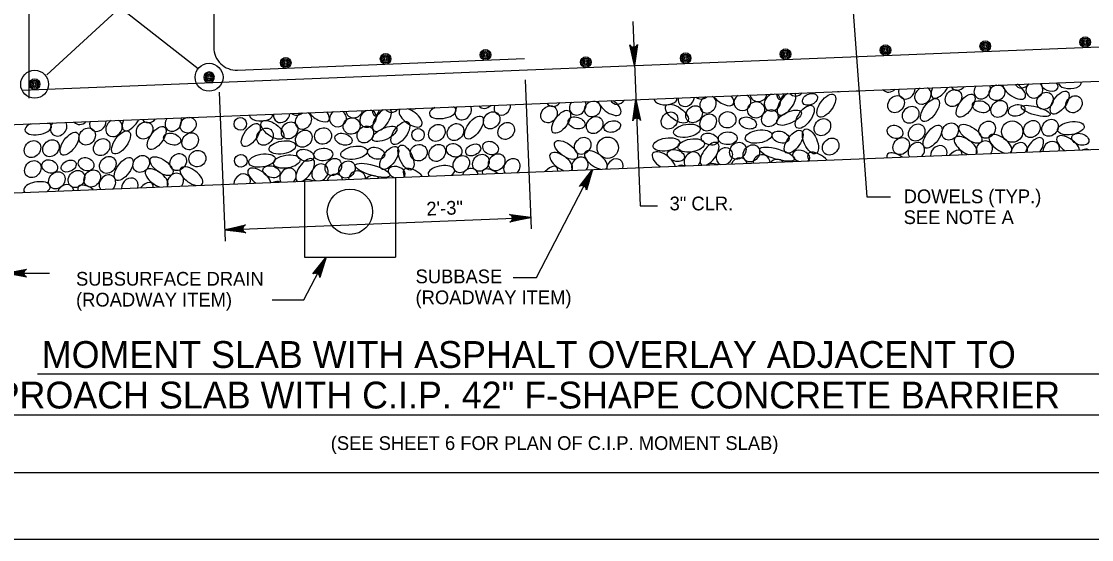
# Model space of a CAD drawing. Extents: x 638167 to 640248, y 296544 to 298920.
# Drawn here: x 638286.7 to 638526.2, y 296544.5 to 296660.3 of the extents above; entities that cross this region are included whole.
import ezdxf

# ---------------------------------------------------------------- set-up
doc = ezdxf.new("R2010")
doc.units = 0
for name, color, linetype in [('1', 7, 'Continuous'), ('50', 7, 'Continuous'), ('PLT-BNDY', 7, 'Continuous')]:
    doc.layers.add(name, color=color, linetype=linetype)

# ---------------------------------------------------------------- blocks, each defined once
blk = doc.blocks.new('BAR')
at = {"layer": '50'}
for radius in [2, 1.5, 1, 0.5]:
    blk.add_circle((0, 0), radius, dxfattribs=at)

msp = doc.modelspace()

# ---------------------------------------------------------------- linework, layer by layer
at = {"layer": '1'}
for p, q in [((638288.43, 296643.17), (638288.43, 296723.64)), ((638329.71, 296697.09), (638329.71, 296654.54)), ((638308.75, 296663.48), (638292.33, 296648.42)), ((638308.75, 296663.48), (638326.21, 296649.79)), ((638472.79, 296662.41), (638475.9, 296621.15)), ((638423.5, 296660.33), (638425.15, 296619.12)), ((638286.81, 296644.99), (638574.87, 296656.52)), ((638334.99, 296649.46), (638399.24, 296652.03)), ((638283.35, 296637.23), (638629.11, 296651.06)), ((638399.43, 296647.26), (638400.77, 296613.97)), ((638330.91, 296644.52), (638332.24, 296611.23)), ((638268.72, 296621.39), (638629.72, 296635.83)), ((638401.94, 296603.1), (638414.52, 296627.22)), ((638350.03, 296624.64), (638350.03, 296607.62)), ((638370.36, 296625.46), (638370.36, 296607.62)), ((638475.9, 296621.15), (638481.19, 296621.15)), ((638425.15, 296619.12), (638429.06, 296619.12)), ((638332.14, 296613.77), (638400.66, 296616.51)), ((638349.87, 296598.06), (638354.85, 296607.62)), ((638350.03, 296607.62), (638370.36, 296607.62)), ((638258.96, 296604.06), (638292.94, 296604.06)), ((638396.75, 296603.1), (638401.94, 296603.1)), ((638342.82, 296598.06), (638349.87, 296598.06)), ((638290.29, 296581.53), (638553.61, 296581.53)), ((638240.28, 296572.39), (638605.1, 296572.39)), ((638205.78, 296559.48), (638991.78, 296559.48))]:
    msp.add_line(p, q, dxfattribs=at)
for points in [[(638423.89, 296650.48), (638422.82, 296655.14), (638422.96, 296654.96), (638423.09, 296654.78), (638423.25, 296654.7), (638423.41, 296654.61), (638423.57, 296654.59), (638423.73, 296654.57), (638423.88, 296654.6), (638424.04, 296654.64), (638424.19, 296654.73), (638424.35, 296654.83), (638424.47, 296655.02), (638424.58, 296655.21), (638423.89, 296650.48), (638424.47, 296655.02), (638424.35, 296654.83), (638423.89, 296650.48), (638424.19, 296654.73), (638424.04, 296654.64), (638423.89, 296650.48), (638423.88, 296654.6), (638423.73, 296654.57), (638423.89, 296650.48), (638423.57, 296654.59), (638423.41, 296654.61), (638423.89, 296650.48), (638423.25, 296654.7), (638423.09, 296654.78), (638423.89, 296650.48), (638422.96, 296654.96)], [(638424.2, 296642.86), (638425.26, 296638.2), (638425.13, 296638.38), (638425, 296638.56), (638424.84, 296638.64), (638424.68, 296638.73), (638424.52, 296638.75), (638424.36, 296638.77), (638424.2, 296638.74), (638424.05, 296638.7), (638423.89, 296638.61), (638423.74, 296638.51), (638423.62, 296638.32), (638423.5, 296638.13), (638424.2, 296642.86), (638423.62, 296638.32), (638423.74, 296638.51), (638424.2, 296642.86), (638423.89, 296638.61), (638424.05, 296638.7), (638424.2, 296642.86), (638424.2, 296638.74), (638424.36, 296638.77), (638424.2, 296642.86), (638424.52, 296638.75), (638424.68, 296638.73), (638424.2, 296642.86), (638424.84, 296638.64), (638425, 296638.56), (638424.2, 296642.86), (638425.13, 296638.38)], [(638414.52, 296627.22), (638413.13, 296622.65), (638413.1, 296622.87), (638413.07, 296623.09), (638412.98, 296623.24), (638412.88, 296623.4), (638412.75, 296623.5), (638412.63, 296623.59), (638412.47, 296623.64), (638412.32, 296623.69), (638412.14, 296623.68), (638411.96, 296623.67), (638411.76, 296623.57), (638411.57, 296623.47), (638414.52, 296627.22), (638411.76, 296623.57), (638411.96, 296623.67), (638414.52, 296627.22), (638412.14, 296623.68), (638412.32, 296623.69), (638414.52, 296627.22), (638412.47, 296623.64), (638412.63, 296623.59), (638414.52, 296627.22), (638412.75, 296623.5), (638412.88, 296623.4), (638414.52, 296627.22), (638412.98, 296623.24), (638413.07, 296623.09), (638414.52, 296627.22), (638413.1, 296622.87)], [(638400.66, 296616.51), (638396.01, 296615.44), (638396.18, 296615.57), (638396.36, 296615.71), (638396.44, 296615.87), (638396.53, 296616.03), (638396.55, 296616.19), (638396.57, 296616.35), (638396.54, 296616.5), (638396.51, 296616.66), (638396.41, 296616.81), (638396.31, 296616.97), (638396.12, 296617.08), (638395.94, 296617.2), (638400.66, 296616.51), (638396.12, 296617.08), (638396.31, 296616.97), (638400.66, 296616.51), (638396.41, 296616.81), (638396.51, 296616.66), (638400.66, 296616.51), (638396.54, 296616.5), (638396.57, 296616.35), (638400.66, 296616.51), (638396.55, 296616.19), (638396.53, 296616.03), (638400.66, 296616.51), (638396.44, 296615.87), (638396.36, 296615.71), (638400.66, 296616.51), (638396.18, 296615.57)], [(638332.14, 296613.77), (638336.8, 296614.84), (638336.62, 296614.7), (638336.45, 296614.57), (638336.36, 296614.41), (638336.27, 296614.25), (638336.25, 296614.09), (638336.23, 296613.93), (638336.26, 296613.78), (638336.3, 296613.62), (638336.4, 296613.47), (638336.5, 296613.31), (638336.68, 296613.19), (638336.87, 296613.08), (638332.14, 296613.77), (638336.68, 296613.19), (638336.5, 296613.31), (638332.14, 296613.77), (638336.4, 296613.47), (638336.3, 296613.62), (638332.14, 296613.77), (638336.26, 296613.78), (638336.23, 296613.93), (638332.14, 296613.77), (638336.25, 296614.09), (638336.27, 296614.25), (638332.14, 296613.77), (638336.36, 296614.41), (638336.45, 296614.57), (638332.14, 296613.77), (638336.62, 296614.7)], [(638354.85, 296607.62), (638353.46, 296603.05), (638353.43, 296603.27), (638353.41, 296603.49), (638353.31, 296603.64), (638353.21, 296603.8), (638353.09, 296603.9), (638352.96, 296603.99), (638352.81, 296604.04), (638352.65, 296604.09), (638352.47, 296604.08), (638352.29, 296604.07), (638352.09, 296603.97), (638351.9, 296603.87), (638354.85, 296607.62), (638352.09, 296603.97), (638352.29, 296604.07), (638354.85, 296607.62), (638352.47, 296604.08), (638352.65, 296604.09), (638354.85, 296607.62), (638352.81, 296604.04), (638352.96, 296603.99), (638354.85, 296607.62), (638353.09, 296603.9), (638353.21, 296603.8), (638354.85, 296607.62), (638353.31, 296603.64), (638353.41, 296603.49), (638354.85, 296607.62), (638353.43, 296603.27)], [(638283.11, 296604.06), (638287.81, 296604.94), (638287.63, 296604.81), (638287.45, 296604.69), (638287.36, 296604.53), (638287.26, 296604.37), (638287.24, 296604.22), (638287.21, 296604.06), (638287.24, 296603.9), (638287.26, 296603.74), (638287.36, 296603.59), (638287.45, 296603.43), (638287.63, 296603.3), (638287.81, 296603.18), (638283.11, 296604.06), (638287.63, 296603.3), (638287.45, 296603.43), (638283.11, 296604.06), (638287.36, 296603.59), (638287.26, 296603.74), (638283.11, 296604.06), (638287.24, 296603.9), (638287.21, 296604.06), (638283.11, 296604.06), (638287.24, 296604.22), (638287.26, 296604.37), (638283.11, 296604.06), (638287.36, 296604.53), (638287.45, 296604.69), (638283.11, 296604.06), (638287.63, 296604.81)]]:
    msp.add_lwpolyline(points, dxfattribs=at)
for centre, radius in [((638328.67, 296647.86), 3.12), ((638289.62, 296646.31), 3.12), ((638508.42, 296635.72), 2.39), ((638417.89, 296632.1), 2.39), ((638360.19, 296617.79), 5.08)]:
    msp.add_circle(centre, radius, dxfattribs=at)
msp.add_arc((638334.79, 296654.54), 5.08, 180, 272.2906, dxfattribs=at)
for centre, major_axis, ratio, start_param, end_param in [((638473.99, 296646.73), (1.29, 1.57), 0.844245, 3.627473, 3.943366), ((638481.05, 296646.44), (1.29, 1.57), 0.844245, 2.967408, 4.603431), ((638484.83, 296644.9), (1.29, 1.57), 0.844245, 2.008108, 5.562731), ((638488.43, 296643.74), (1.29, 1.57), 0.844245, 1.11244, 6.458399), ((638492.38, 296645.74), (-1.76, -2.44), 0.479042, 5.130486, 8.155839), ((638496.41, 296646.87), (1.29, 1.57), 0.844245, 2.840874, 4.729965), ((638501.71, 296644.94), (1.29, 1.57), 0.844245, 1.646659, 5.92418), ((638505.02, 296644.4), (-1.73, -0.77), 0.87402, 4.347672, 10.501851), ((638508.83, 296645.06), (-2.44, 1.76), 0.479042, 0.443803, 4.744324), ((638510.76, 296647.37), (1.29, 1.57), 0.844245, 2.798262, 4.772577), ((638513.39, 296645.03), (-1.75, -0.78), 0.948581, 5.012713, 9.897231), ((638516.81, 296646.11), (1.88, -0.58), 0.646802, 3.301963, 7.121802), ((638521.33, 296646.62), (2.57, 0), 0.504072, 3.123827, 6.463685), ((638411.19, 296641.32), (1.29, 1.57), 0.844245, 1.646659, 5.92418), ((638414.5, 296640.78), (-1.73, -0.77), 0.87402, 4.347672, 10.501851), ((638418.31, 296641.44), (-2.44, 1.76), 0.479042, 0.443803, 4.744324), ((638420.23, 296643.75), (1.29, 1.57), 0.844245, 2.798262, 4.772577), ((638430.81, 296643), (2.57, 0), 0.504072, 3.123827, 6.463685), ((638435.46, 296643.26), (1.29, 1.57), 0.844245, 2.187172, 5.383667), ((638439.09, 296644.91), (1.29, 1.57), 0.844245, 3.07937, 4.491469), ((638440.32, 296641.77), (1.29, 1.57), 0.844245, 1.061779, 6.50906), ((638443.57, 296643.62), (-2.44, 1.76), 0.479042, 1.014341, 4.173787), ((638448.05, 296642.25), (-1.75, -0.78), 0.948581, 4.858014, 10.05193), ((638451.64, 296644.25), (-1.75, -0.78), 0.948581, 6.041055, 8.868889), ((638454.78, 296642.21), (1.29, 1.57), 0.844245, 0.812597, 6.758242), ((638457.89, 296641.97), (-1.76, -2.44), 0.479042, 3.984367, 9.301958), ((638456.78, 296646.91), (0.45, 4.03), 0.282192, 2.36721, 4.002176), ((638460.22, 296645.56), (1.29, 1.57), 0.844245, 2.937326, 4.633513), ((638470.72, 296647.23), (-1.76, -2.44), 0.479042, 0.238343, 0.481611), ((638353.04, 296640), (-2.44, 1.76), 0.479042, 1.014341, 4.173787), ((638357.53, 296638.63), (-1.75, -0.78), 0.948581, 4.858014, 10.05193), ((638361.12, 296640.63), (-1.75, -0.78), 0.948581, 6.041055, 8.868889), ((638364.26, 296638.59), (1.29, 1.57), 0.844245, 0.812597, 6.758242), ((638367.37, 296638.35), (-1.76, -2.44), 0.479042, 3.984367, 9.301958), ((638366.26, 296643.29), (0.45, 4.03), 0.282192, 2.36721, 4.002176), ((638369.7, 296641.94), (1.29, 1.57), 0.844245, 2.937326, 4.633513), ((638373.77, 296638.85), (-2.44, 1.76), 0.479042, 6.144575, 11.609923), ((638374.58, 296642.68), (1.29, 1.57), 0.844245, 3.456732, 4.114107), ((638380.96, 296640.1), (-2.97, -0.48), 0.479042, 5.260141, 9.956857), ((638380.2, 296643.61), (-1.76, -2.44), 0.479042, 0.238343, 0.481611), ((638383.47, 296643.11), (1.29, 1.57), 0.844245, 3.627473, 3.943366), ((638385.54, 296640.25), (1.29, 1.57), 0.844245, 1.619643, 5.951196), ((638390.52, 296642.82), (1.29, 1.57), 0.844245, 2.967408, 4.603431), ((638394.3, 296641.28), (1.29, 1.57), 0.844245, 2.008108, 5.562731), ((638405.88, 296643.25), (1.29, 1.57), 0.844245, 2.840874, 4.729965), ((638290.43, 296636.48), (-2.97, -0.48), 0.479042, 5.260141, 9.956857), ((638292.94, 296639.49), (1.29, 1.57), 0.844245, 3.627473, 3.943366), ((638295.01, 296636.63), (1.29, 1.57), 0.844245, 1.619643, 5.951196), ((638300, 296639.2), (1.29, 1.57), 0.844245, 2.967408, 4.603431), ((638303.78, 296637.66), (1.29, 1.57), 0.844245, 2.008108, 5.562731), ((638307.39, 296636.49), (1.29, 1.57), 0.844245, 1.11244, 6.458399), ((638311.33, 296638.5), (-1.76, -2.44), 0.479042, 5.130486, 8.155839), ((638315.36, 296639.62), (1.29, 1.57), 0.844245, 2.840874, 4.729965), ((638320.67, 296637.7), (1.29, 1.57), 0.844245, 1.646659, 5.92418), ((638323.98, 296637.16), (-1.73, -0.77), 0.87402, 4.347672, 10.501851), ((638340.29, 296639.38), (2.57, 0), 0.504072, 3.123827, 6.463685), ((638344.94, 296639.64), (1.29, 1.57), 0.844245, 2.187172, 5.383667), ((638348.56, 296641.28), (1.29, 1.57), 0.844245, 3.07937, 4.491469), ((638349.8, 296638.15), (1.29, 1.57), 0.844245, 1.061779, 6.50906), ((638289.67, 296639.99), (-1.76, -2.44), 0.479042, 0.238343, 0.481611), ((638440.69, 296630.72), (-1.76, -2.44), 0.479042, 0.613344, 6.389796), ((638486.97, 296631.36), (1.29, 1.57), 0.844245, 4.644979, 9.209045), ((638498, 296632.53), (-2.44, 1.76), 0.479042, 3.037298, 8.434015), ((638502.17, 296631.71), (1.29, 1.57), 0.844245, 4.815265, 9.038759), ((638505.77, 296632.97), (-2.44, 1.76), 0.479042, 2.873239, 8.598074), ((638510.03, 296631.34), (1.29, 1.57), 0.844245, 5.200099, 8.653925), ((638513.33, 296631.79), (-1.76, -2.44), 0.479042, 1.685696, 5.317444), ((638517.13, 296631.6), (1.29, 1.57), 0.844245, 5.210279, 8.643745), ((638520.94, 296632.7), (-2.44, 1.76), 0.479042, 3.57213, 7.899183), ((638407.47, 296628.91), (-2.44, 1.76), 0.479042, 3.037298, 8.434015), ((638415.24, 296629.35), (-2.44, 1.76), 0.479042, 2.873239, 8.598074), ((638430.41, 296629.08), (-2.44, 1.76), 0.479042, 3.57213, 7.899183), ((638436.84, 296629.25), (1.29, 1.57), 0.844245, 4.720434, 9.133591), ((638444.01, 296630.18), (1.29, 1.57), 0.844245, 4.147339, 9.706685), ((638452.32, 296628.69), (-1.75, -0.78), 0.948581, 2.768835, 5.857924), ((638461.18, 296630.21), (1.88, -0.58), 0.646802, 5.825434, 10.881517), ((638465.2, 296628.99), (-2.44, 1.76), 0.479042, 4.285286, 7.186027), ((638482.91, 296628.86), (-2.44, 1.76), 0.479042, 4.69169, 6.779622), ((638491.98, 296630.66), (1.29, 1.57), 0.844245, 5.179508, 8.674516), ((638495.11, 296629), (-1.76, -2.44), 0.479042, 2.538262, 4.464878), ((638524.64, 296629.88), (1.29, 1.57), 0.844245, 0.243434, 1.04422), ((638350.17, 296627.1), (-1.76, -2.44), 0.479042, 0.613344, 6.389796), ((638353.49, 296626.56), (1.29, 1.57), 0.844245, 4.147339, 9.706685), ((638380.67, 296626.63), (-2.97, -0.48), 0.479042, 2.351329, 6.582484), ((638396.45, 296627.74), (1.29, 1.57), 0.844245, 4.644979, 9.209045), ((638404.58, 296625.38), (-1.76, -2.44), 0.479042, 2.538262, 4.464878), ((638411.65, 296628.09), (1.29, 1.57), 0.844245, 4.815265, 9.038759), ((638419.51, 296627.72), (1.29, 1.57), 0.844245, 5.200099, 8.653925), ((638434.12, 296626.26), (1.29, 1.57), 0.844245, 0.243434, 1.04422), ((638444.01, 296626.52), (3.63, -1.8), 0.282192, 2.12602, 3.204967), ((638447.26, 296627.94), (1.29, 1.57), 0.844245, 5.676034, 8.17799), ((638455.75, 296627.66), (-1.75, -0.78), 0.948581, 3.464469, 5.16229), ((638305.92, 296624.12), (1.29, 1.57), 0.844245, 4.644979, 9.209045), ((638316.95, 296625.29), (-2.44, 1.76), 0.479042, 3.037298, 8.434015), ((638321.12, 296624.47), (1.29, 1.57), 0.844245, 4.815265, 9.038759), ((638324.72, 296625.72), (-2.44, 1.76), 0.479042, 2.873239, 8.598074), ((638336.09, 296624.36), (1.29, 1.57), 0.844245, 5.210279, 8.643745), ((638339.89, 296625.45), (-2.44, 1.76), 0.479042, 3.57213, 7.899183), ((638346.32, 296625.63), (1.29, 1.57), 0.844245, 4.720434, 9.133591), ((638356.74, 296624.31), (1.29, 1.57), 0.844245, 5.676034, 8.17799), ((638361.8, 296625.07), (-1.75, -0.78), 0.948581, 2.768835, 5.857924), ((638365.23, 296624.04), (-1.75, -0.78), 0.948581, 3.464469, 5.16229), ((638370.66, 296626.59), (1.88, -0.58), 0.646802, 5.825434, 10.881517), ((638374.68, 296625.37), (-2.44, 1.76), 0.479042, 4.285286, 7.186027), ((638387.07, 296625.58), (1.29, 1.57), 0.844245, 5.644884, 8.209141), ((638392.39, 296625.24), (-2.44, 1.76), 0.479042, 4.69169, 6.779622), ((638290.15, 296623.01), (-2.97, -0.48), 0.479042, 2.351329, 6.582484), ((638296.55, 296621.96), (1.29, 1.57), 0.844245, 5.644884, 8.209141), ((638301.86, 296621.62), (-2.44, 1.76), 0.479042, 4.69169, 6.779622), ((638310.93, 296623.41), (1.29, 1.57), 0.844245, 5.179508, 8.674516), ((638314.06, 296621.76), (-1.76, -2.44), 0.479042, 2.538262, 4.464878), ((638343.59, 296622.64), (1.29, 1.57), 0.844245, 0.243434, 1.04422), ((638353.49, 296622.9), (3.63, -1.8), 0.282192, 2.12602, 3.204967)]:
    msp.add_ellipse(centre, major_axis=major_axis, ratio=ratio, start_param=start_param, end_param=end_param, dxfattribs=at)
for centre, major_axis, ratio in [((638495.28, 296643.2), (1.29, 1.57), 0.844245), ((638515.76, 296642.59), (1.29, 1.57), 0.844245), ((638519.05, 296642.2), (-1.76, -2.44), 0.479042), ((638451.09, 296640.58), (-1.75, -0.78), 0.948581), ((638463.15, 296642.93), (1.59, 0.79), 0.687276), ((638466.82, 296641.52), (-1.76, -2.44), 0.479042), ((638482.43, 296641.85), (1.29, 1.57), 0.844245), ((638490.01, 296640.53), (-1.76, -2.44), 0.479042), ((638497.99, 296641.52), (-1.76, -2.44), 0.479042), ((638501.44, 296641.27), (1.88, -0.58), 0.646802), ((638505.49, 296640.79), (1.29, 1.57), 0.844245), ((638522.23, 296641.82), (1.29, 1.57), 0.844245), ((638391.91, 296638.23), (1.29, 1.57), 0.844245), ((638404.76, 296639.58), (1.29, 1.57), 0.844245), ((638407.47, 296637.9), (-1.76, -2.44), 0.479042), ((638431.71, 296638.2), (1.29, 1.57), 0.844245), ((638433.37, 296639.73), (-2.44, 1.76), 0.479042), ((638437.22, 296639.59), (1.29, 1.57), 0.844245), ((638444.7, 296638.35), (-1.75, -0.78), 0.948581), ((638454.17, 296638.71), (1.29, 1.57), 0.844245), ((638458.48, 296638.82), (2.71, 1.28), 0.422273), ((638461.99, 296639.01), (-1.76, -2.44), 0.479042), ((638485.69, 296639.48), (1.29, 1.57), 0.844245), ((638509.42, 296640.46), (1.84, 0.44), 0.666084), ((638513.68, 296640.34), (3.23, -0.89), 0.276285), ((638314.24, 296635.96), (1.29, 1.57), 0.844245), ((638335.66, 296637.43), (-0.06, 1.43), 0.982495), ((638338, 296634.96), (-1.76, -2.44), 0.479042), ((638342.85, 296636.11), (-2.44, 1.76), 0.479042), ((638346.69, 296635.97), (1.29, 1.57), 0.844245), ((638360.57, 296636.96), (-1.75, -0.78), 0.948581), ((638371.47, 296635.39), (-1.76, -2.44), 0.479042), ((638379.66, 296635.42), (1.29, 1.57), 0.844245), ((638383.81, 296635.61), (1.29, 1.57), 0.844245), ((638387.95, 296636.62), (-1.76, -2.44), 0.479042), ((638395.17, 296635.86), (1.29, 1.57), 0.844245), ((638410.92, 296637.65), (1.88, -0.58), 0.646802), ((638414.97, 296637.17), (1.29, 1.57), 0.844245), ((638418.9, 296636.84), (1.84, 0.44), 0.666084), ((638435.61, 296635.89), (-2.97, -0.48), 0.479042), ((638440.38, 296637.75), (1.29, 1.57), 0.844245), ((638449.27, 296637.63), (1.88, -0.58), 0.646802), ((638465.94, 296636.71), (1.29, 1.57), 0.844245), ((638487.05, 296635.5), (1.29, 1.57), 0.844245), ((638494.52, 296635.73), (1.29, 1.57), 0.844245), ((638499.08, 296635.23), (-2.44, 1.76), 0.479042), ((638502.81, 296636.14), (1.29, 1.57), 0.844245), ((638512.83, 296636.29), (1.29, 1.57), 0.844245), ((638516.89, 296636.57), (1.29, 1.57), 0.844245), ((638521.55, 296636.47), (-2.97, -0.48), 0.479042), ((638297.42, 296633), (-1.76, -2.44), 0.479042), ((638301.39, 296634.61), (1.29, 1.57), 0.844245), ((638308.97, 296633.29), (-1.76, -2.44), 0.479042), ((638316.95, 296634.28), (-1.76, -2.44), 0.479042), ((638320.4, 296634.03), (1.88, -0.58), 0.646802), ((638324.44, 296633.55), (1.29, 1.57), 0.844245), ((638341.18, 296634.58), (1.29, 1.57), 0.844245), ((638349.86, 296634.13), (1.29, 1.57), 0.844245), ((638354.18, 296634.73), (-1.75, -0.78), 0.948581), ((638358.75, 296634.01), (1.88, -0.58), 0.646802), ((638363.64, 296635.08), (1.29, 1.57), 0.844245), ((638367.95, 296635.2), (2.71, 1.28), 0.422273), ((638375.44, 296634.99), (-0.06, 1.43), 0.982495), ((638440.73, 296634.03), (1.88, -0.58), 0.646802), ((638444.76, 296634.21), (2.11, 0.08), 0.671766), ((638451.65, 296634.59), (-2.97, -0.48), 0.479042), ((638456.58, 296634.49), (1.88, -0.58), 0.646802), ((638459.52, 296633.43), (-1.76, -2.44), 0.479042), ((638463.27, 296633.53), (1.23, -2.74), 0.479042), ((638482.2, 296635.65), (1.64, -0.76), 0.796199), ((638490.6, 296634.59), (-1.76, -2.44), 0.479042), ((638523.68, 296633.99), (1.88, -0.58), 0.646802), ((638289.14, 296631.8), (1.29, 1.57), 0.844245), ((638293.28, 296631.99), (1.29, 1.57), 0.844245), ((638304.64, 296632.24), (1.29, 1.57), 0.844245), ((638345.09, 296632.17), (-2.97, -0.48), 0.479042), ((638372.74, 296629.91), (1.23, -2.74), 0.479042), ((638375.6, 296630.99), (-1.75, -0.78), 0.948581), ((638379.74, 296630.94), (1.29, 1.57), 0.844245), ((638383.53, 296631.53), (1.64, -0.76), 0.796199), ((638387.78, 296631.62), (1.59, 0.79), 0.687276), ((638391.68, 296632.03), (1.64, -0.76), 0.796199), ((638408.56, 296631.61), (-2.44, 1.76), 0.479042), ((638412.28, 296632.52), (1.29, 1.57), 0.844245), ((638431.03, 296632.85), (-2.97, -0.48), 0.479042), ((638436.57, 296632.62), (-2.97, -0.48), 0.479042), ((638447.01, 296631.42), (1.29, 1.57), 0.844245), ((638450.05, 296630.85), (1.29, 1.57), 0.844245), ((638467.79, 296632.36), (1.29, 1.57), 0.844245), ((638483.57, 296632.47), (1.29, 1.57), 0.844245), ((638306, 296628.26), (1.29, 1.57), 0.844245), ((638313.48, 296628.49), (1.29, 1.57), 0.844245), ((638318.03, 296627.99), (-2.44, 1.76), 0.479042), ((638321.76, 296628.9), (1.29, 1.57), 0.844245), ((638326.06, 296629.67), (-1.75, -0.78), 0.948581), ((638335.78, 296629.17), (-0.06, 1.43), 0.982495), ((638340.5, 296629.23), (-2.97, -0.48), 0.479042), ((638346.05, 296629), (-2.97, -0.48), 0.479042), ((638350.21, 296630.41), (1.88, -0.58), 0.646802), ((638354.24, 296630.59), (2.11, 0.08), 0.671766), ((638361.13, 296630.97), (-2.97, -0.48), 0.479042), ((638366.06, 296630.86), (1.88, -0.58), 0.646802), ((638368.99, 296629.81), (-1.76, -2.44), 0.479042), ((638385.12, 296628.43), (1.29, 1.57), 0.844245), ((638389.5, 296628.74), (1.29, 1.57), 0.844245), ((638393.05, 296628.85), (1.29, 1.57), 0.844245), ((638433.15, 296630.36), (1.88, -0.58), 0.646802), ((638455.79, 296630.67), (3.89, -1.14), 0.282192), ((638289.22, 296627.32), (1.29, 1.57), 0.844245), ((638293.01, 296627.91), (1.64, -0.76), 0.796199), ((638297.25, 296628), (1.59, 0.79), 0.687276), ((638301.15, 296628.41), (1.64, -0.76), 0.796199), ((638309.55, 296627.35), (-1.76, -2.44), 0.479042), ((638342.63, 296626.74), (1.88, -0.58), 0.646802), ((638356.48, 296627.8), (1.29, 1.57), 0.844245), ((638359.53, 296627.23), (1.29, 1.57), 0.844245), ((638365.27, 296627.04), (3.89, -1.14), 0.282192), ((638294.6, 296624.81), (1.29, 1.57), 0.844245), ((638298.98, 296625.11), (1.29, 1.57), 0.844245), ((638302.52, 296625.23), (1.29, 1.57), 0.844245)]:
    msp.add_ellipse(centre, major_axis=major_axis, ratio=ratio, dxfattribs=at)
at = {"layer": 'PLT-BNDY'}
msp.add_lwpolyline([(638166.78, 297138.48), (639007.78, 297138.48), (639007.78, 296544.48), (638166.78, 296544.48)], close=True, dxfattribs=at)

# ---------------------------------------------------------------- block references
at = {"layer": '1'}
for p, xscale, yscale, rotation in [((638524.75, 296655.7), 0.5953136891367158, 0.5953136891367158, -82.05765865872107), ((638457.69, 296653.02), 0.5953136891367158, 0.5953136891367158, -82.05765865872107), ((638480.05, 296653.91), 0.5953136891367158, 0.5953136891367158, -82.05765865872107), ((638502.4, 296654.81), 0.5953136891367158, 0.5953136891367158, -82.05765865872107), ((638345.83, 296651.09), 0.5953136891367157, 0.5953136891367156, -87.70938995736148), ((638368.18, 296651.98), 0.5953136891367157, 0.5953136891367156, -87.70938995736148), ((638390.54, 296652.88), 0.5953136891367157, 0.5953136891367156, -87.70938995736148), ((638412.99, 296651.23), 0.5953136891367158, 0.5953136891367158, -82.05765865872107), ((638435.34, 296652.13), 0.5953136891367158, 0.5953136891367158, -82.05765865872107), ((638289.62, 296646.31), 0.5953136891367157, 0.5953136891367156, -87.70938995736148), ((638328.67, 296647.86), 0.5953136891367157, -0.5953136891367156, -87.70938995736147)]:
    msp.add_blockref('BAR', p, dxfattribs=dict(at, xscale=xscale, yscale=yscale, rotation=rotation))

# ---------------------------------------------------------------- texts
for s, rotation, p in [('3" CLR.', 360, (638431.74, 296618.1)), ('DOWELS (TYP.)', 360, (638484.13, 296619.7)), ('2\'-3"', 2.2906, (638377.37, 296616.91)), ('SEE NOTE A', 360, (638484.13, 296615.03)), ('SUBSURFACE DRAIN', 360, (638298.89, 296601.26)), ('SUBBASE', 360, (638374.88, 296601.79)), ('(ROADWAY ITEM)', 360, (638298.89, 296596.59)), ('(ROADWAY ITEM)', 360, (638374.88, 296597.11))]:
    msp.add_text(s, height=3.072, rotation=rotation, dxfattribs=at).set_placement(p)
for s, height, p in [('MOMENT SLAB WITH ASPHALT OVERLAY ADJACENT TO', 6, (638291.23, 296582.86)), ('TYPE 2 APPROACH SLAB WITH C.I.P. 42" F-SHAPE CONCRETE BARRIER', 6, (638240.32, 296573.79)), ('(SEE SHEET 6 FOR PLAN OF C.I.P. MOMENT SLAB)', 3.072, (638355.9, 296564.51))]:
    msp.add_text(s, height=height, dxfattribs=at).set_placement(p)

doc.saveas('drawing.dxf')
